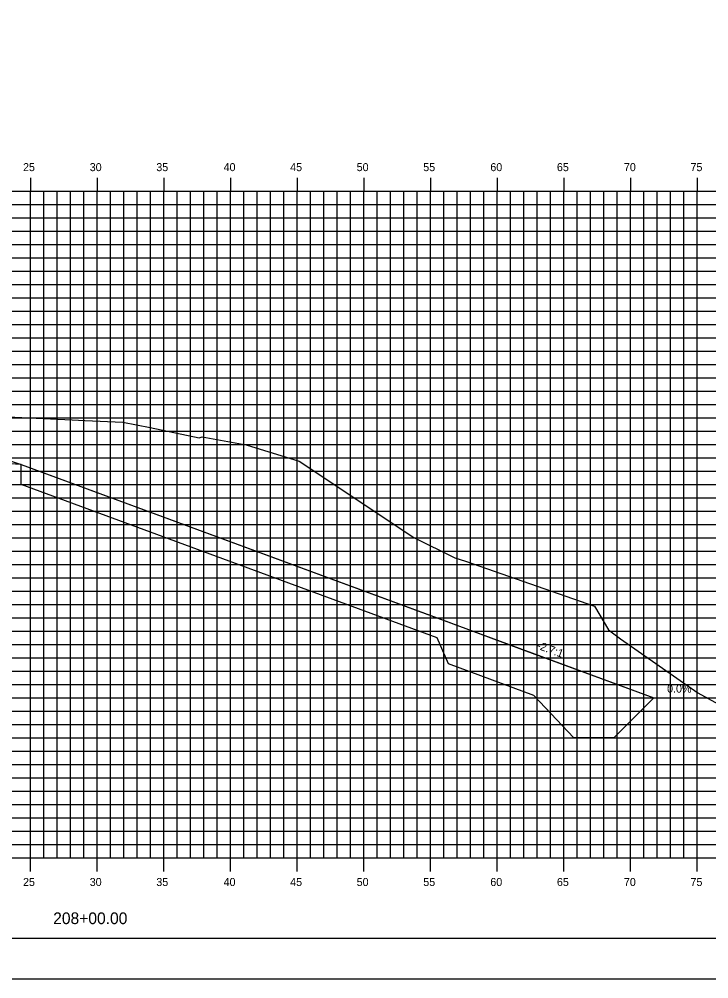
# Model space of a CAD drawing. Extents: x 850598 to 870284, y 366541 to 366651.
# Drawn here: x 868859.1 to 868910.8, y 366541.2 to 366613.1 of the extents above; entities that cross this region are included whole.
import ezdxf

# ---------------------------------------------------------------- set-up
doc = ezdxf.new("R2010")
doc.units = 0
for name, color, linetype in [('ANNOTATION', 7, 'Continuous'), ('BORDER', 7, 'Continuous'), ('D_Drainage_RipRap', 7, 'Continuous'), ('D_Roadway_Centerline', 7, 'Continuous'), ('D_Roadway_SlopeLines', 7, 'Continuous'), ('D_Roadway_SubGrade', 7, 'Continuous'), ('H_V ANNOTATION', 7, 'Continuous'), ('MAJOR', 7, 'Continuous'), ('MINOR', 7, 'Continuous'), ('PLOT BOUNDARY', 7, 'Continuous'), ('S_Roadway_Centerline', 7, 'Continuous')]:
    doc.layers.add(name, color=color, linetype=linetype)

msp = doc.modelspace()

# ---------------------------------------------------------------- linework, layer by layer
at = {"layer": 'BORDER'}
msp.add_line((868789.934, 366544.225), (868949.934, 366544.225), dxfattribs=at)
at = {"layer": 'D_Drainage_RipRap'}
msp.add_lwpolyline([(868890.425, 366568.225), (868896.807, 366565.868), (868906.669, 366562.225), (868903.669, 366559.225), (868900.669, 366559.225), (868897.669, 366562.418), (868891.287, 366564.775), (868890.425, 366566.725), (868859.251, 366578.24), (868859.251, 366579.74)], close=True, dxfattribs=at)
at = {"layer": 'D_Roadway_Centerline'}
msp.add_lwpolyline([(868794.934, 366587.946), (868809.934, 366580.446), (868813.208, 366581.538), (868819.934, 366583.779), (868823.934, 366583.859), (868834.934, 366583.199), (868845.934, 366582.539), (868849.934, 366582.299), (868851.934, 366582.179), (868859.251, 366579.74), (868890.425, 366568.225), (868896.807, 366565.868), (868906.669, 366562.225), (868910.669, 366562.225)], dxfattribs=at)
at = {"layer": 'D_Roadway_SlopeLines'}
msp.add_lwpolyline([(868859.251, 366579.74), (868906.669, 366562.225), (868906.669, 366562.225)], dxfattribs=at)
at = {"layer": 'D_Roadway_SubGrade'}
msp.add_lwpolyline([(868845.934, 366582.039), (868846.934, 366581.979), (868846.934, 366582.229), (868851.934, 366581.929), (868851.934, 366582.179), (868859.251, 366579.74), (868845.934, 366580.539)], close=True, dxfattribs=at)
at = {"layer": 'MAJOR'}
for p, q in [((868859.934, 366601.227), (868859.934, 366600.225)), ((868859.934, 366601.227), (868859.934, 366600.225)), ((868864.934, 366601.227), (868864.934, 366600.225)), ((868864.934, 366601.227), (868864.934, 366600.225)), ((868869.934, 366601.227), (868869.934, 366600.225)), ((868869.934, 366601.227), (868869.934, 366600.225)), ((868874.934, 366601.227), (868874.934, 366600.225)), ((868874.934, 366601.227), (868874.934, 366600.225)), ((868879.934, 366601.227), (868879.934, 366600.225)), ((868879.934, 366601.227), (868879.934, 366600.225)), ((868884.934, 366601.227), (868884.934, 366600.225)), ((868884.934, 366601.227), (868884.934, 366600.225)), ((868889.934, 366601.227), (868889.934, 366600.225)), ((868889.934, 366601.227), (868889.934, 366600.225)), ((868894.934, 366601.227), (868894.934, 366600.225)), ((868894.934, 366601.227), (868894.934, 366600.225)), ((868899.934, 366601.227), (868899.934, 366600.225)), ((868899.934, 366601.227), (868899.934, 366600.225)), ((868904.934, 366601.227), (868904.934, 366600.225)), ((868904.934, 366601.227), (868904.934, 366600.225)), ((868909.934, 366601.227), (868909.934, 366600.225)), ((868909.934, 366601.227), (868909.934, 366600.225)), ((868794.934, 366600.225), (868934.934, 366600.225)), ((868794.934, 366600.225), (868934.934, 366600.225)), ((868794.934, 366600.225), (868934.934, 366600.225)), ((868794.934, 366600.225), (868934.934, 366600.225)), ((868859.934, 366550.225), (868859.934, 366600.225)), ((868859.934, 366550.225), (868859.934, 366600.225)), ((868864.934, 366550.225), (868864.934, 366600.225)), ((868864.934, 366550.225), (868864.934, 366600.225)), ((868869.934, 366550.225), (868869.934, 366600.225)), ((868869.934, 366550.225), (868869.934, 366600.225)), ((868874.934, 366550.225), (868874.934, 366600.225)), ((868874.934, 366550.225), (868874.934, 366600.225)), ((868879.934, 366550.225), (868879.934, 366600.225)), ((868879.934, 366550.225), (868879.934, 366600.225)), ((868884.934, 366550.225), (868884.934, 366600.225)), ((868884.934, 366550.225), (868884.934, 366600.225)), ((868889.934, 366550.225), (868889.934, 366600.225)), ((868889.934, 366550.225), (868889.934, 366600.225)), ((868894.934, 366550.225), (868894.934, 366600.225)), ((868894.934, 366550.225), (868894.934, 366600.225)), ((868899.934, 366550.225), (868899.934, 366600.225)), ((868899.934, 366550.225), (868899.934, 366600.225)), ((868904.934, 366550.225), (868904.934, 366600.225)), ((868904.934, 366550.225), (868904.934, 366600.225)), ((868909.934, 366550.225), (868909.934, 366600.225)), ((868909.934, 366550.225), (868909.934, 366600.225)), ((868794.934, 366595.225), (868934.934, 366595.225)), ((868794.934, 366595.225), (868934.934, 366595.225)), ((868794.934, 366590.225), (868934.934, 366590.225)), ((868794.934, 366590.225), (868934.934, 366590.225)), ((868794.934, 366585.225), (868934.934, 366585.225)), ((868794.934, 366585.225), (868934.934, 366585.225)), ((868794.934, 366580.225), (868934.934, 366580.225)), ((868794.934, 366580.225), (868934.934, 366580.225)), ((868794.934, 366575.225), (868934.934, 366575.225)), ((868794.934, 366575.225), (868934.934, 366575.225)), ((868794.934, 366570.225), (868934.934, 366570.225)), ((868794.934, 366570.225), (868934.934, 366570.225)), ((868794.934, 366565.225), (868934.934, 366565.225)), ((868794.934, 366565.225), (868934.934, 366565.225)), ((868794.934, 366560.225), (868934.934, 366560.225)), ((868794.934, 366560.225), (868934.934, 366560.225)), ((868794.934, 366555.225), (868934.934, 366555.225)), ((868794.934, 366555.225), (868934.934, 366555.225)), ((868794.934, 366550.225), (868934.934, 366550.225)), ((868794.934, 366550.225), (868934.934, 366550.225)), ((868794.934, 366550.225), (868934.934, 366550.225)), ((868794.934, 366550.225), (868934.934, 366550.225)), ((868859.934, 366549.223), (868859.934, 366550.225)), ((868859.934, 366549.223), (868859.934, 366550.225)), ((868864.934, 366549.223), (868864.934, 366550.225)), ((868864.934, 366549.223), (868864.934, 366550.225)), ((868869.934, 366549.223), (868869.934, 366550.225)), ((868869.934, 366549.223), (868869.934, 366550.225)), ((868874.934, 366549.223), (868874.934, 366550.225)), ((868874.934, 366549.223), (868874.934, 366550.225)), ((868879.934, 366549.223), (868879.934, 366550.225)), ((868879.934, 366549.223), (868879.934, 366550.225)), ((868884.934, 366549.223), (868884.934, 366550.225)), ((868884.934, 366549.223), (868884.934, 366550.225)), ((868889.934, 366549.223), (868889.934, 366550.225)), ((868889.934, 366549.223), (868889.934, 366550.225)), ((868894.934, 366549.223), (868894.934, 366550.225)), ((868894.934, 366549.223), (868894.934, 366550.225)), ((868899.934, 366549.223), (868899.934, 366550.225)), ((868899.934, 366549.223), (868899.934, 366550.225)), ((868904.934, 366549.223), (868904.934, 366550.225)), ((868904.934, 366549.223), (868904.934, 366550.225)), ((868909.934, 366549.223), (868909.934, 366550.225)), ((868909.934, 366549.223), (868909.934, 366550.225))]:
    msp.add_line(p, q, dxfattribs=at)
at = {"layer": 'MINOR'}
for p, q in [((868860.934, 366550.225), (868860.934, 366600.225)), ((868860.934, 366550.225), (868860.934, 366600.225)), ((868861.934, 366550.225), (868861.934, 366600.225)), ((868861.934, 366550.225), (868861.934, 366600.225)), ((868862.934, 366550.225), (868862.934, 366600.225)), ((868862.934, 366550.225), (868862.934, 366600.225)), ((868863.934, 366550.225), (868863.934, 366600.225)), ((868863.934, 366550.225), (868863.934, 366600.225)), ((868865.934, 366550.225), (868865.934, 366600.225)), ((868865.934, 366550.225), (868865.934, 366600.225)), ((868866.934, 366550.225), (868866.934, 366600.225)), ((868866.934, 366550.225), (868866.934, 366600.225)), ((868867.934, 366550.225), (868867.934, 366600.225)), ((868867.934, 366550.225), (868867.934, 366600.225)), ((868868.934, 366550.225), (868868.934, 366600.225)), ((868868.934, 366550.225), (868868.934, 366600.225)), ((868870.934, 366550.225), (868870.934, 366600.225)), ((868870.934, 366550.225), (868870.934, 366600.225)), ((868871.934, 366550.225), (868871.934, 366600.225)), ((868871.934, 366550.225), (868871.934, 366600.225)), ((868872.934, 366550.225), (868872.934, 366600.225)), ((868872.934, 366550.225), (868872.934, 366600.225)), ((868873.934, 366550.225), (868873.934, 366600.225)), ((868873.934, 366550.225), (868873.934, 366600.225)), ((868875.934, 366550.225), (868875.934, 366600.225)), ((868875.934, 366550.225), (868875.934, 366600.225)), ((868876.934, 366550.225), (868876.934, 366600.225)), ((868876.934, 366550.225), (868876.934, 366600.225)), ((868877.934, 366550.225), (868877.934, 366600.225)), ((868877.934, 366550.225), (868877.934, 366600.225)), ((868878.934, 366550.225), (868878.934, 366600.225)), ((868878.934, 366550.225), (868878.934, 366600.225)), ((868880.934, 366550.225), (868880.934, 366600.225)), ((868880.934, 366550.225), (868880.934, 366600.225)), ((868881.934, 366550.225), (868881.934, 366600.225)), ((868881.934, 366550.225), (868881.934, 366600.225)), ((868882.934, 366550.225), (868882.934, 366600.225)), ((868882.934, 366550.225), (868882.934, 366600.225)), ((868883.934, 366550.225), (868883.934, 366600.225)), ((868883.934, 366550.225), (868883.934, 366600.225)), ((868885.934, 366550.225), (868885.934, 366600.225)), ((868885.934, 366550.225), (868885.934, 366600.225)), ((868886.934, 366550.225), (868886.934, 366600.225)), ((868886.934, 366550.225), (868886.934, 366600.225)), ((868887.934, 366550.225), (868887.934, 366600.225)), ((868887.934, 366550.225), (868887.934, 366600.225)), ((868888.934, 366550.225), (868888.934, 366600.225)), ((868888.934, 366550.225), (868888.934, 366600.225)), ((868890.934, 366550.225), (868890.934, 366600.225)), ((868890.934, 366550.225), (868890.934, 366600.225)), ((868891.934, 366550.225), (868891.934, 366600.225)), ((868891.934, 366550.225), (868891.934, 366600.225)), ((868892.934, 366550.225), (868892.934, 366600.225)), ((868892.934, 366550.225), (868892.934, 366600.225)), ((868893.934, 366550.225), (868893.934, 366600.225)), ((868893.934, 366550.225), (868893.934, 366600.225)), ((868895.934, 366550.225), (868895.934, 366600.225)), ((868895.934, 366550.225), (868895.934, 366600.225)), ((868896.934, 366550.225), (868896.934, 366600.225)), ((868896.934, 366550.225), (868896.934, 366600.225)), ((868897.934, 366550.225), (868897.934, 366600.225)), ((868897.934, 366550.225), (868897.934, 366600.225)), ((868898.934, 366550.225), (868898.934, 366600.225)), ((868898.934, 366550.225), (868898.934, 366600.225)), ((868900.934, 366550.225), (868900.934, 366600.225)), ((868900.934, 366550.225), (868900.934, 366600.225)), ((868901.934, 366550.225), (868901.934, 366600.225)), ((868901.934, 366550.225), (868901.934, 366600.225)), ((868902.934, 366550.225), (868902.934, 366600.225)), ((868902.934, 366550.225), (868902.934, 366600.225)), ((868903.934, 366550.225), (868903.934, 366600.225)), ((868903.934, 366550.225), (868903.934, 366600.225)), ((868905.934, 366550.225), (868905.934, 366600.225)), ((868905.934, 366550.225), (868905.934, 366600.225)), ((868906.934, 366550.225), (868906.934, 366600.225)), ((868906.934, 366550.225), (868906.934, 366600.225)), ((868907.934, 366550.225), (868907.934, 366600.225)), ((868907.934, 366550.225), (868907.934, 366600.225)), ((868908.934, 366550.225), (868908.934, 366600.225)), ((868908.934, 366550.225), (868908.934, 366600.225)), ((868794.934, 366599.225), (868934.934, 366599.225)), ((868794.934, 366599.225), (868934.934, 366599.225)), ((868794.934, 366598.225), (868934.934, 366598.225)), ((868794.934, 366598.225), (868934.934, 366598.225)), ((868794.934, 366597.225), (868934.934, 366597.225)), ((868794.934, 366597.225), (868934.934, 366597.225)), ((868794.934, 366596.225), (868934.934, 366596.225)), ((868794.934, 366596.225), (868934.934, 366596.225)), ((868794.934, 366594.225), (868934.934, 366594.225)), ((868794.934, 366594.225), (868934.934, 366594.225)), ((868794.934, 366593.225), (868934.934, 366593.225)), ((868794.934, 366593.225), (868934.934, 366593.225)), ((868794.934, 366592.225), (868934.934, 366592.225)), ((868794.934, 366592.225), (868934.934, 366592.225)), ((868794.934, 366591.225), (868934.934, 366591.225)), ((868794.934, 366591.225), (868934.934, 366591.225)), ((868794.934, 366589.225), (868934.934, 366589.225)), ((868794.934, 366589.225), (868934.934, 366589.225)), ((868794.934, 366588.225), (868934.934, 366588.225)), ((868794.934, 366588.225), (868934.934, 366588.225)), ((868794.934, 366587.225), (868934.934, 366587.225)), ((868794.934, 366587.225), (868934.934, 366587.225)), ((868794.934, 366586.225), (868934.934, 366586.225)), ((868794.934, 366586.225), (868934.934, 366586.225)), ((868794.934, 366584.225), (868934.934, 366584.225)), ((868794.934, 366584.225), (868934.934, 366584.225)), ((868794.934, 366583.225), (868934.934, 366583.225)), ((868794.934, 366583.225), (868934.934, 366583.225)), ((868794.934, 366582.225), (868934.934, 366582.225)), ((868794.934, 366582.225), (868934.934, 366582.225)), ((868794.934, 366581.225), (868934.934, 366581.225)), ((868794.934, 366581.225), (868934.934, 366581.225)), ((868794.934, 366579.225), (868934.934, 366579.225)), ((868794.934, 366579.225), (868934.934, 366579.225)), ((868794.934, 366578.225), (868934.934, 366578.225)), ((868794.934, 366578.225), (868934.934, 366578.225)), ((868794.934, 366577.225), (868934.934, 366577.225)), ((868794.934, 366577.225), (868934.934, 366577.225)), ((868794.934, 366576.225), (868934.934, 366576.225)), ((868794.934, 366576.225), (868934.934, 366576.225)), ((868794.934, 366574.225), (868934.934, 366574.225)), ((868794.934, 366574.225), (868934.934, 366574.225)), ((868794.934, 366573.225), (868934.934, 366573.225)), ((868794.934, 366573.225), (868934.934, 366573.225)), ((868794.934, 366572.225), (868934.934, 366572.225)), ((868794.934, 366572.225), (868934.934, 366572.225)), ((868794.934, 366571.225), (868934.934, 366571.225)), ((868794.934, 366571.225), (868934.934, 366571.225)), ((868794.934, 366569.225), (868934.934, 366569.225)), ((868794.934, 366569.225), (868934.934, 366569.225)), ((868794.934, 366568.225), (868934.934, 366568.225)), ((868794.934, 366568.225), (868934.934, 366568.225)), ((868794.934, 366567.225), (868934.934, 366567.225)), ((868794.934, 366567.225), (868934.934, 366567.225)), ((868794.934, 366566.225), (868934.934, 366566.225)), ((868794.934, 366566.225), (868934.934, 366566.225)), ((868794.934, 366564.225), (868934.934, 366564.225)), ((868794.934, 366564.225), (868934.934, 366564.225)), ((868794.934, 366563.225), (868934.934, 366563.225)), ((868794.934, 366563.225), (868934.934, 366563.225)), ((868794.934, 366562.225), (868934.934, 366562.225)), ((868794.934, 366562.225), (868934.934, 366562.225)), ((868794.934, 366561.225), (868934.934, 366561.225)), ((868794.934, 366561.225), (868934.934, 366561.225)), ((868794.934, 366559.225), (868934.934, 366559.225)), ((868794.934, 366559.225), (868934.934, 366559.225)), ((868794.934, 366558.225), (868934.934, 366558.225)), ((868794.934, 366558.225), (868934.934, 366558.225)), ((868794.934, 366557.225), (868934.934, 366557.225)), ((868794.934, 366557.225), (868934.934, 366557.225)), ((868794.934, 366556.225), (868934.934, 366556.225)), ((868794.934, 366556.225), (868934.934, 366556.225)), ((868794.934, 366554.225), (868934.934, 366554.225)), ((868794.934, 366554.225), (868934.934, 366554.225)), ((868794.934, 366553.225), (868934.934, 366553.225)), ((868794.934, 366553.225), (868934.934, 366553.225)), ((868794.934, 366552.225), (868934.934, 366552.225)), ((868794.934, 366552.225), (868934.934, 366552.225)), ((868794.934, 366551.225), (868934.934, 366551.225)), ((868794.934, 366551.225), (868934.934, 366551.225))]:
    msp.add_line(p, q, dxfattribs=at)
at = {"layer": 'PLOT BOUNDARY'}
msp.add_lwpolyline([(868781.841, 366541.166), (868951.841, 366541.166), (868951.841, 366651.166), (868781.841, 366651.166)], close=True, dxfattribs=at)
at = {"layer": 'S_Roadway_Centerline'}
msp.add_lwpolyline([(868854.954, 366583.465), (868863.061, 366583.075), (868864.022, 366583.021), (868866.853, 366582.894), (868868.909, 366582.499), (868872.584, 366581.739), (868872.811, 366581.798), (868876.123, 366581.198), (868880.073, 366579.985), (868888.69, 366574.258), (868891.749, 366572.734), (868892.567, 366572.484), (868902.225, 366569.109), (868903.272, 366567.338), (868904.179, 366566.663), (868909.982, 366562.602), (868916.898, 366558.804), (868929.298, 366557.18), (868934.934, 366555.707)], dxfattribs=at)

# ---------------------------------------------------------------- texts
at = {"layer": 'ANNOTATION'}
msp.add_text('-2.7:1', height=0.6, rotation=339.77626, dxfattribs=at).set_placement((868897.85, 366565.94))
msp.add_text('0.0%', height=0.6, dxfattribs=at).set_placement((868907.673, 366562.625))
at = {"layer": 'H_V ANNOTATION'}
for s, height, p in [('25', 0.6, (868859.38, 366601.725)), ('30', 0.6, (868864.382, 366601.725)), ('35', 0.6, (868869.374, 366601.725)), ('40', 0.6, (868874.42, 366601.725)), ('45', 0.6, (868879.412, 366601.725)), ('50', 0.6, (868884.398, 366601.725)), ('55', 0.6, (868889.39, 366601.725)), ('60', 0.6, (868894.42, 366601.725)), ('65', 0.6, (868899.412, 366601.725)), ('70', 0.6, (868904.436, 366601.725)), ('75', 0.6, (868909.428, 366601.725)), ('25', 0.6, (868859.38, 366548.125)), ('30', 0.6, (868864.382, 366548.125)), ('35', 0.6, (868869.374, 366548.125)), ('40', 0.6, (868874.42, 366548.125)), ('45', 0.6, (868879.412, 366548.125)), ('50', 0.6, (868884.398, 366548.125)), ('55', 0.6, (868889.39, 366548.125)), ('60', 0.6, (868894.42, 366548.125)), ('65', 0.6, (868899.412, 366548.125)), ('70', 0.6, (868904.436, 366548.125)), ('75', 0.6, (868909.428, 366548.125)), ('208+00.00', 0.875, (868861.641, 366545.268))]:
    msp.add_text(s, height=height, dxfattribs=at).set_placement(p)

doc.saveas('drawing.dxf')
